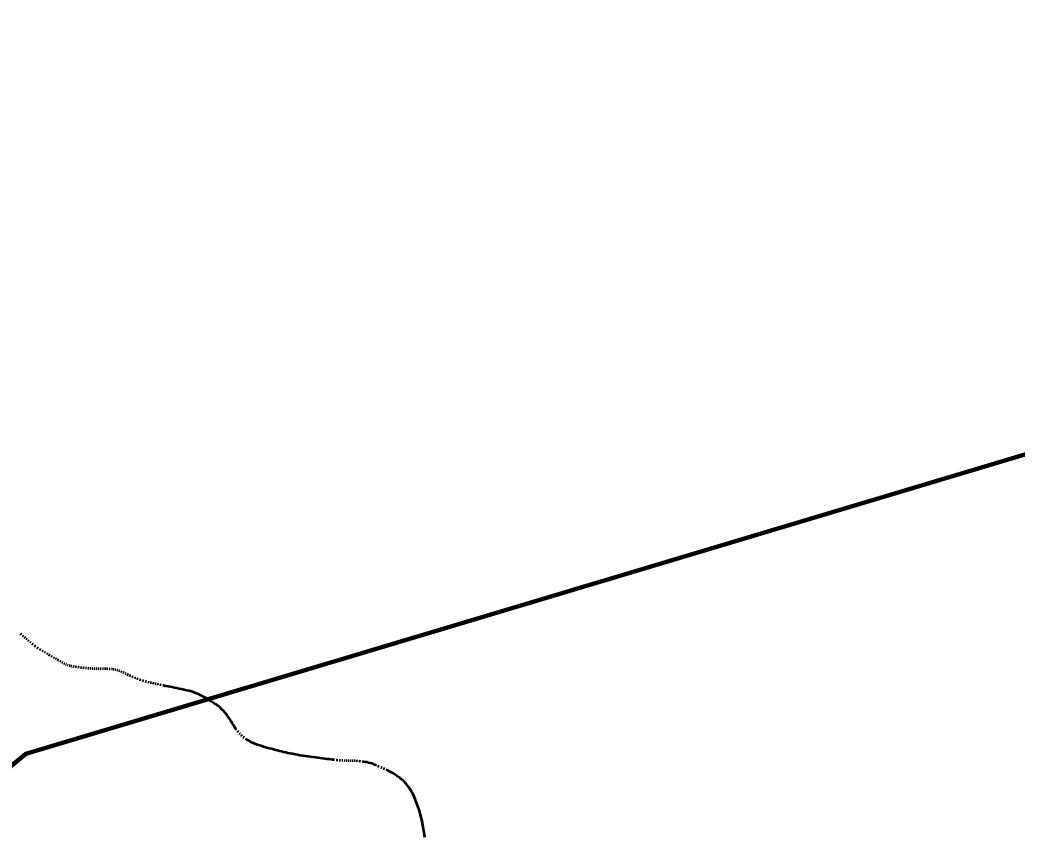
# Model space of a CAD drawing. Extents: x 553962 to 842807, y 8883888 to 9032388.
# Drawn here: x 697335 to 703521, y 8955551 to 8960611 of the extents above; entities that cross this region are included whole.
import ezdxf

# ---------------------------------------------------------------- set-up
doc = ezdxf.new("R2010")
doc.units = 0
doc.header["$LTSCALE"] = 200
doc.layers.add('24', color=7, linetype='Continuous', lineweight=25)
doc.layers.add('9', color=7, linetype='Continuous', lineweight=90)

msp = doc.modelspace()

# ---------------------------------------------------------------- linework, layer by layer
at = {"layer": '24', "lineweight": 53}
for p, q in [((697345.6, 8956794), (697338.8, 8956799.6)), ((697357.8, 8956783.8), (697351.9, 8956788.8)), ((697368.8, 8956774), (697363.4, 8956778.9)), ((697379.5, 8956764.3), (697374.1, 8956769.2)), ((697390.7, 8956754.3), (697385, 8956759.3)), ((697403.4, 8956743.6), (697396.8, 8956749)), ((697417.8, 8956732.3), (697410.4, 8956738)), ((697433.1, 8956720.9), (697425.3, 8956726.6)), ((697448.8, 8956709.9), (697441, 8956715.3)), ((697464.3, 8956699.8), (697456.7, 8956704.7)), ((697479.3, 8956690.6), (697471.9, 8956695)), ((697493.9, 8956682.1), (697486.7, 8956686.2)), ((697508.1, 8956674), (697501, 8956678)), ((697521.9, 8956666.1), (697515, 8956670)), ((697535.6, 8956658.2), (697528.8, 8956662.1)), ((697549, 8956650.2), (697542.3, 8956654.2)), ((697562.3, 8956642.3), (697555.7, 8956646.3)), ((697575.7, 8956634.4), (697569, 8956638.4)), ((697588.8, 8956626.7), (697582.3, 8956630.5)), ((697601.5, 8956619.5), (697595.2, 8956623)), ((697613.6, 8956613.2), (697607.7, 8956616.2)), ((697624.7, 8956608.1), (697619.3, 8956610.5)), ((697635.2, 8956604.2), (697630, 8956606)), ((697645.8, 8956601.1), (697640.4, 8956602.6)), ((697657.3, 8956598.6), (697651.4, 8956599.8)), ((697670.7, 8956596.3), (697663.7, 8956597.5)), ((697685.8, 8956594), (697678.1, 8956595.1)), ((697701.9, 8956591.7), (697693.8, 8956592.8)), ((697718.2, 8956589.7), (697710.1, 8956590.7)), ((697733.7, 8956587.9), (697726.1, 8956588.8)), ((697748.3, 8956586.4), (697741.1, 8956587.1)), ((697762.1, 8956585.1), (697755.3, 8956585.7)), ((697775.3, 8956584.2), (697768.8, 8956584.6)), ((697788.1, 8956583.5), (697781.8, 8956583.8)), ((697800.7, 8956583.1), (697794.4, 8956583.3)), ((697812.9, 8956582.8), (697806.8, 8956582.9)), ((697824.9, 8956582.7), (697818.9, 8956582.8)), ((697836.6, 8956582.6), (697830.8, 8956582.7)), ((697848, 8956582.5), (697842.3, 8956582.6)), ((697859, 8956582.4), (697853.5, 8956582.5)), ((697869.5, 8956582.3), (697864.3, 8956582.4)), ((697879.6, 8956582.2), (697874.6, 8956582.3)), ((697894, 8956581.8), (697889.2, 8956582)), ((697908.8, 8956580.5), (697903.7, 8956581.1)), ((697919.3, 8956578.7), (697914, 8956579.7)), ((697930.7, 8956576.1), (697924.9, 8956577.5)), ((697942.6, 8956572.7), (697936.6, 8956574.5)), ((697955, 8956568.4), (697948.8, 8956570.6)), ((697967.8, 8956563.3), (697961.4, 8956565.9)), ((697980.9, 8956557.4), (697974.3, 8956560.4)), ((697994.3, 8956551), (697987.6, 8956554.3)), ((698008.2, 8956544.3), (698001.2, 8956547.7)), ((698022.7, 8956537.6), (698015.4, 8956541)), ((698037.7, 8956530.8), (698030.1, 8956534.2)), ((698053.2, 8956524.3), (698045.4, 8956527.5)), ((698069.3, 8956518.1), (698061.2, 8956521.1)), ((698086, 8956512.4), (698077.6, 8956515.2)), ((698102.9, 8956507.2), (698094.4, 8956509.7)), ((698119.7, 8956502.6), (698111.4, 8956504.8)), ((698135.9, 8956498.6), (698127.9, 8956500.5)), ((698150.9, 8956495.1), (698143.5, 8956496.8)), ((698165.1, 8956492.1), (698158, 8956493.5)), ((698179.3, 8956489.1), (698172.1, 8956490.6)), ((698194.5, 8956486.1), (698186.7, 8956487.6)), ((698211.8, 8956482.6), (698202.9, 8956484.4)), ((698231.6, 8956478.5), (698221.4, 8956480.6)), ((698690.6, 8956189.2), (698684.8, 8956196.3)), ((698702.1, 8956176.5), (698696.3, 8956182.6)), ((698714.2, 8956165.1), (698708, 8956170.8)), ((698727.8, 8956153.9), (698720.8, 8956159.5)), ((699306.4, 8956015.8), (699297.1, 8956016.8)), ((699323.6, 8956014.3), (699315.3, 8956015)), ((699338.8, 8956013.3), (699331.4, 8956013.7)), ((699352.6, 8956012.7), (699345.9, 8956013)), ((699365.2, 8956012.5), (699359, 8956012.6)), ((699377.1, 8956012.3), (699371.2, 8956012.4)), ((699388.8, 8956012.2), (699382.9, 8956012.3)), ((699400.9, 8956012), (699394.7, 8956012.1)), ((699414.3, 8956011.4), (699407.4, 8956011.7)), ((699429.8, 8956010.4), (699421.8, 8956011)), ((699447.7, 8956008.8), (699438.5, 8956009.7)), ((699564.3, 8955975.6), (699555.5, 8955979.7)), ((699581.7, 8955967.5), (699573.1, 8955971.5)), ((699599, 8955959.6), (699590.3, 8955963.6))]:
    msp.add_line(p, q, dxfattribs=at)
for points in [[(698678.9, 8956204.2), (698672.8, 8956212.9), (698666.4, 8956222.7), (698659.6, 8956233.6), (698652.4, 8956245.5), (698644.6, 8956258), (698636.4, 8956270.9), (698627.6, 8956284.1), (698618.2, 8956297.2), (698608.1, 8956309.9), (698597.4, 8956322.1), (698586.1, 8956333.4), (698574.2, 8956344.1), (698561.9, 8956353.9), (698549.4, 8956363.1), (698536.9, 8956371.7), (698524.5, 8956379.7), (698512.4, 8956387.2), (698500.7, 8956394.2), (698489.7, 8956400.8), (698479, 8956406.9), (698468.5, 8956412.8), (698458.1, 8956418.2), (698447.4, 8956423.4), (698436.3, 8956428.3), (698424.5, 8956432.9), (698412, 8956437.3), (698398.4, 8956441.5), (698384.1, 8956445.5), (698369.1, 8956449.3), (698353.8, 8956452.9), (698338.3, 8956456.4), (698322.9, 8956459.7), (698307.9, 8956462.8), (698293.3, 8956465.8), (698279.5, 8956468.6), (698266.5, 8956471.3), (698254.2, 8956473.8), (698242.5, 8956476.2), (698231.6, 8956478.5)], [(698752.2, 8956137.3), (698743.4, 8956142.8), (698735.2, 8956148.3)], [(699287.1, 8956017.8), (699276.6, 8956019), (699265.5, 8956020.3), (699253.7, 8956021.7), (699241.2, 8956023.2), (699228.1, 8956024.7), (699214.3, 8956026.3), (699200, 8956028.1), (699185.2, 8956029.9), (699170, 8956031.8), (699154.4, 8956033.8), (699138.5, 8956036), (699122.5, 8956038.3), (699106.3, 8956040.7), (699090.1, 8956043.3), (699073.9, 8956046), (699057.9, 8956048.7), (699042.2, 8956051.5), (699026.9, 8956054.4), (699012.1, 8956057.3), (698997.8, 8956060.2), (698984.3, 8956063.1), (698971.2, 8956066), (698958.5, 8956069), (698946, 8956072), (698933.6, 8956075.2), (698921, 8956078.5), (698908.1, 8956081.9), (698894.8, 8956085.6), (698880.9, 8956089.4), (698866.6, 8956093.5), (698852.1, 8956097.7), (698837.6, 8956102.1), (698823.2, 8956106.7), (698809.4, 8956111.5), (698796.1, 8956116.4), (698783.7, 8956121.4), (698772.2, 8956126.6), (698761.8, 8956131.9), (698752.2, 8956137.3)], [(699546.5, 8955983.8), (699537.3, 8955987.7), (699527.9, 8955991.4), (699518.3, 8955994.8), (699508.4, 8955997.8), (699498.3, 8956000.5), (699488, 8956002.8), (699477.7, 8956004.7), (699467.5, 8956006.4), (699457.4, 8956007.7)], [(699846.2, 8955535.2), (699842.7, 8955566.6), (699837.2, 8955600.3), (699830.1, 8955635.5), (699821.4, 8955671.3), (699811.2, 8955706.8), (699799.9, 8955741.1), (699787.5, 8955773.3), (699774.2, 8955802.5), (699760.2, 8955828), (699745.7, 8955850), (699730.8, 8955868.8), (699715.9, 8955884.8), (699701.2, 8955898.2), (699686.8, 8955909.6), (699673.1, 8955919.3), (699660.1, 8955927.5), (699648.2, 8955934.6), (699637.1, 8955940.8), (699626.8, 8955946.3), (699617.1, 8955951.1), (699607.8, 8955955.6)]]:
    msp.add_lwpolyline(points, dxfattribs=at)
at = {"layer": '9'}
msp.add_lwpolyline([(691582, 8951218.7), (697371.2, 8956056), (705081.2, 8958366.8), (713138.6, 8969695)], dxfattribs=at)

doc.saveas('drawing.dxf')
